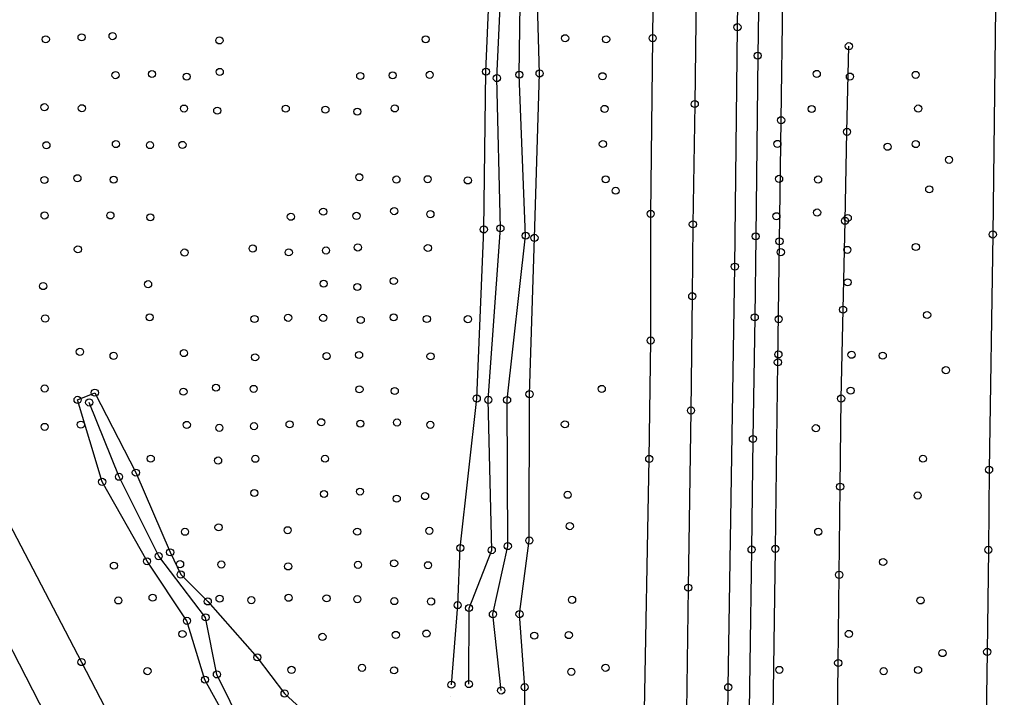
# Model space of a CAD drawing. Extents: x 20503438 to 20508873, y 7964251 to 7984667.
# Drawn here: x 20506434.7 to 20506709.4, y 7969840.4 to 7970031.1 of the extents above; entities that cross this region are included whole.
import ezdxf

# ---------------------------------------------------------------- set-up
doc = ezdxf.new("R2010")
doc.units = 0
for name, color, linetype in [('SurBreakLine', 7, 'Continuous'), ('SurConcreteSlab', 7, 'Continuous'), ('SurDrainageArrowDown', 7, 'Continuous'), ('SurDrainageArrowUp', 7, 'Continuous'), ('SurEdgeRoadPaved', 7, 'Continuous'), ('SurEdgeShoulderPaved', 7, 'Continuous'), ('SurGuardRailCable', 7, 'Continuous'), ('SurPointsNonDTM', 7, 'Continuous'), ('SurSurveyPoints', 7, 'Continuous'), ('SurTopOfWater', 7, 'Continuous')]:
    doc.layers.add(name, color=color, linetype=linetype)

msp = doc.modelspace()

# ---------------------------------------------------------------- linework, layer by layer
at = {"layer": 'SurBreakLine'}
for points in [[(20506630.22, 7970500.51), (20506629.94, 7970458.31), (20506629.34, 7970411.54), (20506628.69, 7970380.29), (20506628.52, 7970349.87), (20506627.74, 7970284.03), (20506627.47, 7970249.09), (20506626.82, 7970216.67), (20506626.3, 7970146.74), (20506624.57, 7970007.29), (20506624.05, 7969973.48), (20506623.87, 7969953.25), (20506623.51, 7969921.12), (20506622.74, 7969871.31), (20506622.11, 7969822.83), (20506621.64, 7969788.61), (20506621.25, 7969755.93), (20506621.07, 7969741.02), (20506620.4, 7969693.27), (20506619.78, 7969645.95), (20506618.53, 7969549.76), (20506618.14, 7969523.36), (20506617.67, 7969481.03)], [(20506714.98, 7970498.15), (20506714.24, 7970453.47), (20506713.73, 7970406.42), (20506712.77, 7970337.53), (20506712.08, 7970301.42), (20506711.69, 7970229.25), (20506710.95, 7970192.57), (20506710.46, 7970147.96), (20506710.33, 7970136.35), (20506709.91, 7970098.07), (20506708.39, 7969970.62), (20506707.35, 7969904.46), (20506707.14, 7969881.95), (20506706.82, 7969853.23), (20506705.96, 7969797.26), (20506705.7, 7969764.53), (20506704.65, 7969688.54), (20506703.57, 7969620.47), (20506703, 7969569.39), (20506702.67, 7969544.36), (20506702.16, 7969499.5), (20506701.8, 7969471.4)], [(20506556.14, 7969844.01), (20506557.9, 7969866.4), (20506558.64, 7969882.46), (20506563.27, 7969924.49), (20506565.25, 7969972.04), (20506565.86, 7970016.41), (20506567.81, 7970062.03)], [(20506576.47, 7969813.92), (20506576.81, 7969815.09), (20506577.14, 7969818.61), (20506576.83, 7969829.97), (20506576.75, 7969843.33), (20506575.3, 7969863.86), (20506578.05, 7969884.56), (20506578.11, 7969925.71), (20506579.5, 7969969.66), (20506580.94, 7970015.91), (20506579.56, 7970061.86)], [(20506494.03, 7969832.4), (20506486.84, 7969845.43), (20506481.78, 7969861.96), (20506470.54, 7969878.72), (20506457.92, 7969901.05), (20506451.01, 7969924.11), (20506455.86, 7969926.12), (20506467.4, 7969903.65), (20506477.05, 7969881.25), (20506480.02, 7969875), (20506487.62, 7969867.43), (20506501.55, 7969851.7), (20506509.22, 7969841.54), (20506514.85, 7969836.38)]]:
    msp.add_lwpolyline(points, dxfattribs=at)
at = {"layer": 'SurConcreteSlab'}
msp.add_lwpolyline([(20506312.48, 7970084.37), (20506343.03, 7970026.25), (20506361.37, 7969990.21), (20506379.77, 7969955.07), (20506398.31, 7969920.35), (20506410.28, 7969897), (20506440.24, 7969838.92), (20506453.38, 7969813.47), (20506471.23, 7969778.05), (20506495.26, 7969734.3), (20506511.4, 7969690.45), (20506526.3, 7969651.11), (20506541.85, 7969602.36), (20506553.45, 7969551.94), (20506564.49, 7969514.44), (20506574.01, 7969461.11)], dxfattribs=at)
at = {"layer": 'SurDrainageArrowDown'}
msp.add_lwpolyline([(20506660.27, 7969478.45), (20506660.63, 7969503.23), (20506660.96, 7969528), (20506661.29, 7969552.77), (20506661.62, 7969577.54), (20506661.94, 7969602.32), (20506662.27, 7969627.09), (20506662.6, 7969651.86), (20506662.93, 7969676.63), (20506663.25, 7969701.4), (20506663.54, 7969726.18), (20506663.82, 7969750.97), (20506664.09, 7969775.76), (20506664.37, 7969800.55), (20506664.64, 7969825.33), (20506664.92, 7969850.12), (20506665.19, 7969874.91), (20506665.47, 7969899.7), (20506665.74, 7969924.48), (20506666.29, 7969949.48), (20506666.84, 7969974.47), (20506667.39, 7969999.46), (20506667.92, 7970023.56)], dxfattribs=at)
at = {"layer": 'SurDrainageArrowUp'}
for points in [[(20506561.06, 7969844.19), (20506561.1, 7969865.58), (20506567.49, 7969881.86), (20506566.52, 7969924.13), (20506569.93, 7969972.35), (20506568.92, 7970014.59), (20506571.16, 7970062.85), (20506570.8, 7970101.66)], [(20506570.14, 7969842.39), (20506567.82, 7969863.84), (20506572, 7969882.99), (20506571.79, 7969924.08), (20506577.02, 7969970.28), (20506575.24, 7970015.54), (20506575.87, 7970061.83), (20506575.18, 7970100.38)], [(20506506.8, 7969811.22), (20506504.83, 7969816.42), (20506497.71, 7969831.72), (20506490.19, 7969846.9), (20506487, 7969862.95), (20506473.82, 7969880.15), (20506462.67, 7969902.49), (20506454.28, 7969923.38)]]:
    msp.add_lwpolyline(points, dxfattribs=at)
at = {"layer": 'SurEdgeRoadPaved'}
for points in [[(20506605.06, 7969452.89), (20506605.62, 7969484.73), (20506606.8, 7969544.44), (20506607.03, 7969572.16), (20506607.32, 7969597.2), (20506607.7, 7969625.16), (20506608.21, 7969662.3), (20506608.71, 7969703.72), (20506609.01, 7969726.88), (20506610.03, 7969798.49), (20506610.36, 7969831.78), (20506611.78, 7969907.51), (20506612.18, 7969940.81), (20506612.18, 7969976.4), (20506612.75, 7970025.82), (20506613.19, 7970060.88), (20506613.61, 7970091.88), (20506614.61, 7970159.64), (20506614.96, 7970182.18), (20506615.49, 7970218.97), (20506617.64, 7970379.78), (20506618.41, 7970444.97), (20506618.8, 7970486.14), (20506618.22, 7970500.66)], [(20506629.02, 7969437.79), (20506629.57, 7969489.48), (20506629.86, 7969514.95), (20506630.28, 7969543.56), (20506630.77, 7969575.68), (20506631.22, 7969613.03), (20506631.68, 7969642.79), (20506632.12, 7969671.61), (20506632.23, 7969682.94), (20506632.59, 7969720.14), (20506634, 7969843.3), (20506635.85, 7969961.58), (20506636.59, 7970028.9), (20506637.95, 7970121.57), (20506639.37, 7970242.27), (20506639.5, 7970278.6), (20506640.61, 7970371.42), (20506641.91, 7970469.55), (20506641.82, 7970500.36)], [(20506352.99, 7970040.84), (20506374.32, 7969999.65), (20506390.57, 7969968.92), (20506409.06, 7969933.38), (20506428.12, 7969896.18), (20506452.11, 7969850.37), (20506465.31, 7969824.83), (20506480.86, 7969794.17), (20506483.46, 7969789.06), (20506499.78, 7969754.47), (20506515.4, 7969718.45), (20506527.51, 7969685.76), (20506540.05, 7969650.65), (20506551.47, 7969616.02), (20506560.28, 7969585.76), (20506569.39, 7969550.43), (20506574.82, 7969528.04), (20506577.29, 7969513.59), (20506582.94, 7969483.55), (20506590.54, 7969483.63), (20506595.61, 7969483.68)]]:
    msp.add_lwpolyline(points, dxfattribs=at)
at = {"layer": 'SurEdgeShoulderPaved'}
msp.add_lwpolyline([(20506648.62, 7970500.27), (20506647.27, 7970459.01), (20506646.9, 7970417.14), (20506644.76, 7970214.42), (20506643.68, 7970120.75), (20506642.88, 7970059), (20506642.28, 7970020.9), (20506641.72, 7969970.09), (20506641.45, 7969947.33), (20506640.93, 7969913.12), (20506640.56, 7969882.02), (20506639.59, 7969817.55), (20506639.17, 7969786.45), (20506638.82, 7969761), (20506638.43, 7969719.99), (20506638.13, 7969693.16), (20506637.46, 7969650.51), (20506637.01, 7969613.66), (20506636.53, 7969579.93), (20506636.09, 7969546.68), (20506635.48, 7969504.27), (20506635.15, 7969461.94)], dxfattribs=at)
at = {"layer": 'SurGuardRailCable'}
msp.add_lwpolyline([(20506641.73, 7969467.75), (20506642.19, 7969501.7), (20506642.59, 7969531.76), (20506643.39, 7969591.86), (20506643.79, 7969621.91), (20506644.19, 7969651.96), (20506644.59, 7969682.01), (20506644.99, 7969712.07), (20506645.92, 7969782.21), (20506647.25, 7969882.2), (20506647.95, 7969934.67), (20506648.41, 7969968.7), (20506648.87, 7970002.73), (20506649.33, 7970036.76)], dxfattribs=at)
at = {"layer": 'SurPointsNonDTM'}
for centre in [(20506648.87, 7970002.73), (20506648.41, 7969968.7), (20506647.95, 7969934.67), (20506647.25, 7969882.2)]:
    msp.add_circle(centre, 1, dxfattribs=at)
at = {"layer": 'SurSurveyPoints'}
for centre in [(20506636.59, 7970028.9), (20506442.07, 7970025.49), (20506452.13, 7970026.06), (20506460.85, 7970026.39), (20506490.91, 7970025.19), (20506548.89, 7970025.5), (20506588.12, 7970025.8), (20506599.65, 7970025.5), (20506612.75, 7970025.82), (20506667.92, 7970023.56), (20506642.28, 7970020.9), (20506461.68, 7970015.42), (20506471.93, 7970015.74), (20506481.69, 7970015), (20506490.99, 7970016.32), (20506530.51, 7970015.18), (20506539.61, 7970015.36), (20506550.04, 7970015.5), (20506565.86, 7970016.41), (20506568.92, 7970014.59), (20506575.24, 7970015.54), (20506580.94, 7970015.91), (20506598.63, 7970015.11), (20506658.88, 7970015.77), (20506668.21, 7970015.02), (20506686.69, 7970015.48), (20506441.69, 7970006.41), (20506452.21, 7970006.11), (20506480.94, 7970006.02), (20506509.55, 7970005.98), (20506540.2, 7970006.07), (20506599.22, 7970005.92), (20506624.57, 7970007.29), (20506657.45, 7970005.89), (20506687.42, 7970006.03), (20506490.28, 7970005.44), (20506520.7, 7970005.71), (20506529.69, 7970005.15), (20506667.39, 7969999.46), (20506442.24, 7969995.7), (20506461.79, 7969996.04), (20506471.37, 7969995.76), (20506480.5, 7969995.8), (20506598.74, 7969996.05), (20506647.83, 7969996.08), (20506678.81, 7969995.28), (20506686.72, 7969996.04), (20506696.08, 7969991.6), (20506530.23, 7969986.71), (20506441.68, 7969985.95), (20506450.96, 7969986.42), (20506461.17, 7969986.02), (20506540.67, 7969986.06), (20506549.47, 7969986.14), (20506560.76, 7969985.81), (20506599.53, 7969986.12), (20506648.29, 7969986.25), (20506659.26, 7969986.07), (20506602.32, 7969982.92), (20506690.53, 7969983.31), (20506441.73, 7969975.96), (20506460.24, 7969975.98), (20506520.09, 7969977.03), (20506529.45, 7969975.85), (20506540.05, 7969977.18), (20506550.23, 7969976.33), (20506612.18, 7969976.4), (20506647.54, 7969975.74), (20506658.99, 7969976.79), (20506471.48, 7969975.44), (20506510.99, 7969975.6), (20506624.05, 7969973.48), (20506666.84, 7969974.47), (20506667.6, 7969975.24), (20506565.25, 7969972.04), (20506569.93, 7969972.35), (20506577.02, 7969970.28), (20506708.39, 7969970.62), (20506579.5, 7969969.66), (20506641.72, 7969970.09), (20506451.09, 7969966.43), (20506481.09, 7969965.54), (20506500.27, 7969966.67), (20506510.41, 7969965.58), (20506520.88, 7969966.12), (20506529.82, 7969966.96), (20506549.52, 7969966.82), (20506648.77, 7969965.64), (20506667.48, 7969966.28), (20506686.75, 7969967.09), (20506635.85, 7969961.58), (20506470.83, 7969956.63), (20506520.22, 7969956.77), (20506539.94, 7969957.54), (20506667.56, 7969957.16), (20506441.33, 7969956.11), (20506529.69, 7969955.85), (20506623.87, 7969953.25), (20506666.29, 7969949.48), (20506441.89, 7969946.99), (20506471.29, 7969947.32), (20506500.76, 7969946.86), (20506510.22, 7969947.19), (20506520.08, 7969947.17), (20506530.65, 7969946.58), (20506539.9, 7969947.31), (20506549.23, 7969946.86), (20506560.77, 7969946.8), (20506641.45, 7969947.33), (20506648.19, 7969946.78), (20506689.93, 7969947.98), (20506612.18, 7969940.81), (20506451.65, 7969937.62), (20506480.92, 7969937.27), (20506461.13, 7969936.49), (20506500.94, 7969936.07), (20506521.03, 7969936.42), (20506530.18, 7969936.73), (20506550.27, 7969936.34), (20506648.1, 7969936.89), (20506668.67, 7969936.8), (20506677.44, 7969936.55), (20506695.2, 7969932.46), (20506441.76, 7969927.32), (20506480.79, 7969926.4), (20506489.93, 7969927.53), (20506500.54, 7969927.19), (20506530.28, 7969927.07), (20506540.2, 7969926.6), (20506598.42, 7969927.19), (20506668.4, 7969926.71), (20506451.01, 7969924.11), (20506455.86, 7969926.12), (20506563.27, 7969924.49), (20506566.52, 7969924.13), (20506571.79, 7969924.08), (20506578.11, 7969925.71), (20506665.74, 7969924.48), (20506454.28, 7969923.38), (20506623.51, 7969921.12), (20506441.75, 7969916.51), (20506451.92, 7969917.15), (20506481.72, 7969917.06), (20506490.87, 7969916.25), (20506500.63, 7969916.72), (20506510.63, 7969917.22), (20506519.52, 7969917.82), (20506530.52, 7969917.43), (20506540.85, 7969917.76), (20506550.22, 7969917.08), (20506588.05, 7969917.23), (20506658.64, 7969916.14), (20506640.93, 7969913.12), (20506471.58, 7969907.58), (20506490.52, 7969907.05), (20506501.01, 7969907.55), (20506520.6, 7969907.56), (20506611.78, 7969907.51), (20506688.75, 7969907.56), (20506707.35, 7969904.46), (20506462.67, 7969902.49), (20506467.4, 7969903.65), (20506457.92, 7969901.05), (20506665.47, 7969899.7), (20506500.73, 7969897.92), (20506520.32, 7969897.65), (20506530.43, 7969898.31), (20506540.77, 7969896.32), (20506548.74, 7969897.06), (20506588.84, 7969897.43), (20506687.27, 7969897.23), (20506490.65, 7969888.26), (20506589.43, 7969888.6), (20506481.21, 7969887.02), (20506510.1, 7969887.45), (20506529.65, 7969887.06), (20506549.92, 7969887.27), (20506659.3, 7969887.03), (20506558.64, 7969882.46), (20506572, 7969882.99), (20506578.05, 7969884.56), (20506473.82, 7969880.15), (20506477.05, 7969881.25), (20506567.49, 7969881.86), (20506640.56, 7969882.02), (20506707.14, 7969881.95), (20506461.23, 7969877.48), (20506470.54, 7969878.72), (20506479.83, 7969877.91), (20506491.43, 7969877.8), (20506510.23, 7969877.28), (20506529.88, 7969877.73), (20506540.03, 7969878.14), (20506549.56, 7969877.61), (20506677.55, 7969878.52), (20506480.02, 7969875), (20506665.19, 7969874.91), (20506622.74, 7969871.31), (20506472.1, 7969868.48), (20506462.48, 7969867.72), (20506487.62, 7969867.43), (20506490.95, 7969868.21), (20506499.88, 7969867.78), (20506510.35, 7969868.46), (20506521.02, 7969868.3), (20506529.69, 7969868.07), (20506540.1, 7969867.53), (20506550.43, 7969867.41), (20506557.9, 7969866.4), (20506590.07, 7969867.88), (20506688.07, 7969867.72), (20506561.1, 7969865.58), (20506567.82, 7969863.84), (20506575.3, 7969863.86), (20506481.78, 7969861.96), (20506487, 7969862.95), (20506480.51, 7969858.26), (20506540.51, 7969858.02), (20506549.12, 7969858.39), (20506579.43, 7969857.81), (20506589.15, 7969857.97), (20506667.92, 7969858.3), (20506519.88, 7969857.47), (20506694.25, 7969852.9), (20506706.82, 7969853.23), (20506452.11, 7969850.37), (20506501.55, 7969851.7), (20506664.92, 7969850.12), (20506470.66, 7969847.83), (20506490.19, 7969846.9), (20506511.17, 7969848.18), (20506531, 7969848.77), (20506540.02, 7969848.04), (20506589.87, 7969847.63), (20506599.49, 7969848.77), (20506648.37, 7969848.17), (20506677.71, 7969847.82), (20506687.38, 7969848.14), (20506486.84, 7969845.43), (20506556.14, 7969844.01), (20506561.06, 7969844.19), (20506509.22, 7969841.54), (20506570.14, 7969842.39), (20506576.75, 7969843.33), (20506634, 7969843.3)]:
    msp.add_circle(centre, 1, dxfattribs=at)
at = {"layer": 'SurTopOfWater'}
for points in [[(20506555.76, 7969840.77), (20506555.8, 7969840.77), (20506555.8, 7969840.81), (20506555.76, 7969840.81)], [(20506555.78, 7969840.82), (20506555.78, 7969840.82), (20506555.78, 7969840.78), (20506555.78, 7969840.78)], [(20506555.78, 7969840.82), (20506555.78, 7969840.82), (20506555.78, 7969840.8), (20506555.78, 7969840.8)], [(20506555.78, 7969840.8), (20506555.78, 7969840.8), (20506555.78, 7969840.79), (20506555.78, 7969840.79)], [(20506555.78, 7969840.79), (20506555.78, 7969840.79), (20506555.78, 7969840.78), (20506555.78, 7969840.78)]]:
    msp.add_lwpolyline(points, close=True, dxfattribs=at)
for centre in [(20506555.77, 7969840.79), (20506555.78, 7969840.79), (20506555.79, 7969840.79)]:
    msp.add_arc(centre, 0.00586, 186.3566, 5.6839, dxfattribs=at)

doc.saveas('drawing.dxf')
